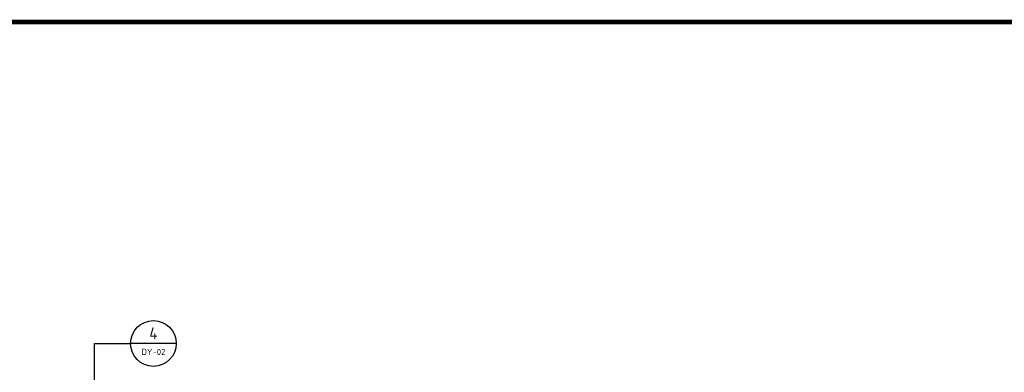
# Model space of a CAD drawing. Extents: x 1779708 to 7299578, y -1121471 to 88434.
# Tile 600 of 656: x 5553262 to 5585563, y -919430 to -907867. Entities that reach past the tile are written whole.
import ezdxf
from ezdxf.enums import TextEntityAlignment as Align

# ---------------------------------------------------------------- set-up
doc = ezdxf.new("R2010")
doc.units = 0
doc.header["$LTSCALE"] = 1000
doc.header["$MEASUREMENT"] = 0
for name, color, linetype in [('DIM_IDEN', 3, 'CONTINUOUS'), ('PUB_TEXT', 7, 'CONTINUOUS'), ('PUB_TITLE', 4, 'CONTINUOUS'), ('修改', 6, 'CONTINUOUS')]:
    doc.layers.add(name, color=color, linetype=linetype)
doc.styles.get("Standard").update_dxf_attribs({"font": 'GBENOR', "bigfont": 'GBCBIG'})

# ---------------------------------------------------------------- blocks, each defined once
blk = doc.blocks.new('A$C36B43F05')
at = {"layer": 'PUB_TITLE', "const_width": 150}
blk.add_lwpolyline([(1500, 1500), (124650, 1500), (124650, 174600), (1500, 174600)], close=True, dxfattribs=at)

msp = doc.modelspace()

# ---------------------------------------------------------------- linework, layer by layer
at = {"layer": 'DIM_IDEN'}
for p, q in [((5555715.6, -918484.6), (5556899.2, -918484.6)), ((5555715.6, -942043.1), (5555715.6, -918484.6)), ((5558399.2, -918484.6), (5556899.2, -918484.6))]:
    msp.add_line(p, q, dxfattribs=at)
msp.add_circle((5557649.2, -918484.6), 750, dxfattribs=at)

# ---------------------------------------------------------------- block references
at = {"layer": '修改', "rotation": 90}
msp.add_blockref('A$C36B43F05', (5617489.1, -1032592.1), dxfattribs=at)

# ---------------------------------------------------------------- texts
at = {"layer": 'PUB_TEXT', "color": 7}
msp.add_text('4', height=390.3, dxfattribs=at).set_placement((5557514.3, -918345.6), (5557784.2, -918345.6), align=Align.FIT)
at = {"layer": 'PUB_TEXT', "color": 7, "width": 1.026321}
msp.add_text('DY-02', height=201.87, dxfattribs=at).set_placement((5557257.8, -918861.7), (5558040.6, -918861.7), align=Align.FIT)

doc.saveas('drawing.dxf')
